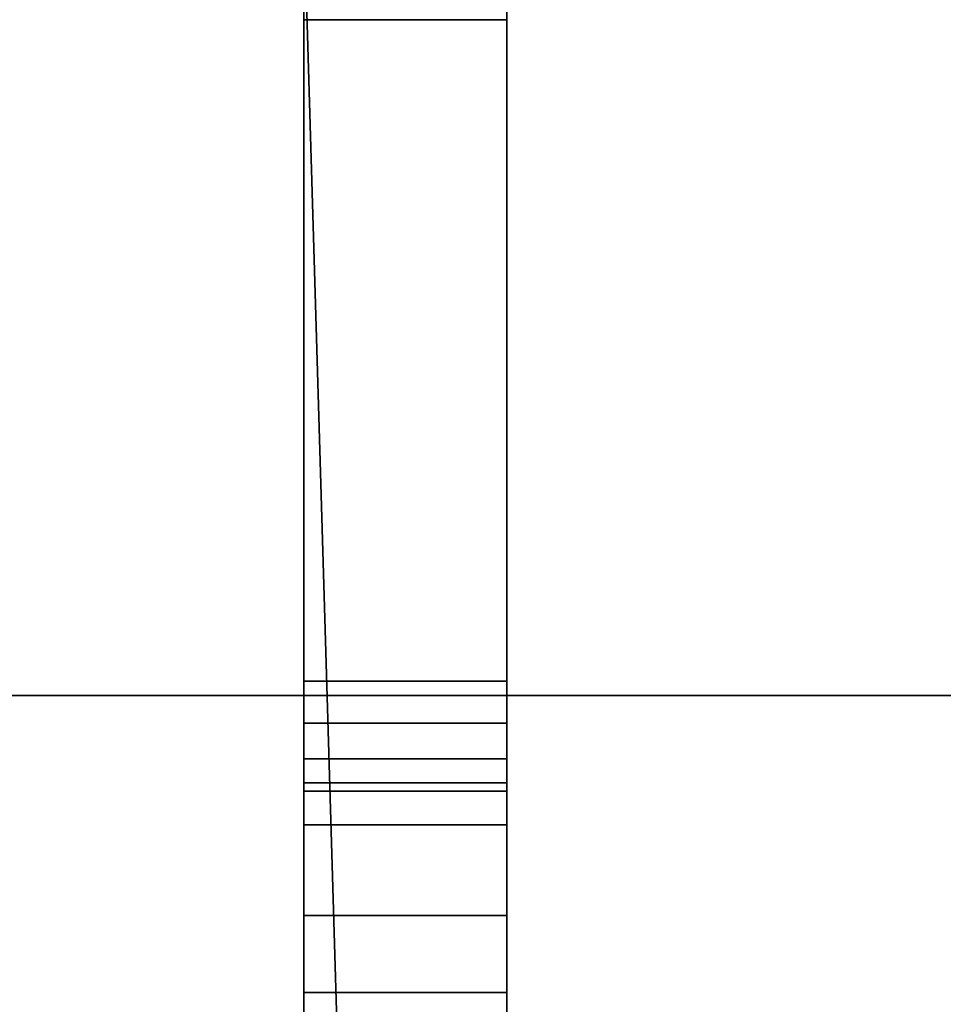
# Model space of a CAD drawing. Header units: millimetres. Extents: x -493 to 6693, y -115 to 145.
# Tile 627 of 656: x 1875 to 1889, y -20 to -5. Entities that reach past the tile are written whole.
import ezdxf

# ---------------------------------------------------------------- set-up
doc = ezdxf.new("R2010")
doc.units = ezdxf.units.MM
doc.layers.add('151', color=7, linetype='Continuous', true_color=0xffffff)

# ---------------------------------------------------------------- blocks, each defined once
blk = doc.blocks.new('UG_SURFACE_002')
at = {"layer": '151', "color": 252, "linetype": 'Continuous', "lineweight": 35}
for points in [[(2042.5, -15, 2200.25), (2042.5, 135, 2200.25), (957.5, 135, 2200.25), (957.5, -15, 2200.25)], [(1107.5, -15, 2050.25), (1107.5, 135, 2050.25), (1892.5, 135, 2050.25), (1892.5, -15, 2050.25)], [(2042.5, -15, 2200.25), (957.5, -15, 2200.25), (1107.5, -15, 2050.25), (1892.5, -15, 2050.25)]]:
    blk.add_3dface(points, dxfattribs=at)
blk = doc.blocks.new('UG_SURFACE_021')
at = {"layer": '151', "color": 252, "linetype": 'Continuous', "lineweight": 35}
for points in [[(1879.5, -16.913, 1758.25), (1882.5, -16.913, 1758.25), (1882.5, -0.913, 1758.25), (1879.5, -0.913, 1758.25)], [(1879.5, -0.913, 1765.25), (1882.5, -0.913, 1765.25), (1882.5, -16.913, 1765.25), (1879.5, -16.913, 1765.25)], [(1879.5, -14.789, 1771.4), (1879.5, -5.013, 1771.4), (1879.5, -0.913, 1765.25), (1879.5, -16.913, 1765.25)], [(1879.5, -16.913, 1758.25), (1879.5, -0.913, 1758.25), (1879.5, -4.401, 1751.978), (1879.5, -5.013, 1752.1)], [(1882.5, -14.789, 1752.1), (1882.5, -5.013, 1752.1), (1882.5, -0.913, 1758.25), (1882.5, -16.913, 1758.25)], [(1882.5, -16.913, 1765.25), (1882.5, -0.913, 1765.25), (1882.5, -4.401, 1771.522), (1882.5, -5.013, 1771.4)], [(1879.5, -3.413, 1744.5), (1882.5, -3.413, 1744.5), (1882.5, -27.565, 1744.5), (1880.216, -27.454, 1744.5)], [(1880.216, -27.454, 1744.5), (1879.5, -27.565, 1744.5), (1879.5, -3.413, 1744.5)], [(1879.5, -3.413, 1779), (1879.5, -27.565, 1779), (1880.216, -27.454, 1779)], [(1880.216, -27.454, 1779), (1882.5, -27.565, 1779), (1882.5, -3.413, 1779), (1879.5, -3.413, 1779)], [(1879.5, -14.789, 1748.9), (1879.5, -5.013, 1748.9), (1879.5, -3.413, 1744.5), (1879.5, -27.565, 1744.5)], [(1879.5, -27.565, 1779), (1879.5, -3.413, 1779), (1879.5, -5.013, 1774.6), (1879.5, -14.789, 1774.6)], [(1882.5, -14.789, 1774.6), (1882.5, -5.013, 1774.6), (1882.5, -3.413, 1779), (1882.5, -27.565, 1779)], [(1882.5, -27.565, 1744.5), (1882.5, -3.413, 1744.5), (1882.5, -5.013, 1748.9), (1882.5, -14.789, 1748.9)], [(1879.5, -5.013, 1752.1), (1879.5, -18.252, 1758.516), (1879.5, -16.913, 1758.25)], [(1879.5, -18.252, 1758.516), (1879.5, -5.013, 1752.1), (1879.5, -14.789, 1752.1)], [(1879.5, -5.013, 1774.6), (1882.5, -5.013, 1774.6), (1882.5, -14.789, 1774.6), (1879.5, -14.789, 1774.6)], [(1879.5, -5.013, 1752.1), (1882.5, -5.013, 1752.1), (1882.5, -14.789, 1752.1), (1879.5, -14.789, 1752.1)], [(1879.5, -14.789, 1748.9), (1882.5, -14.789, 1748.9), (1882.5, -5.013, 1748.9), (1879.5, -5.013, 1748.9)], [(1879.5, -14.789, 1771.4), (1882.5, -14.789, 1771.4), (1882.5, -5.013, 1771.4), (1879.5, -5.013, 1771.4)], [(1882.5, -5.013, 1771.4), (1882.5, -18.252, 1764.984), (1882.5, -16.913, 1765.25)], [(1882.5, -18.252, 1764.984), (1882.5, -5.013, 1771.4), (1882.5, -14.789, 1771.4)], [(1879.5, -16.913, 1765.25), (1879.5, -15.409, 1771.515), (1879.5, -14.789, 1771.4)], [(1879.5, -27.565, 1744.5), (1879.5, -15.409, 1749.015), (1879.5, -14.789, 1748.9)], [(1879.5, -14.789, 1752.1), (1879.5, -15.409, 1751.985), (1879.5, -19.388, 1759.275), (1879.5, -18.252, 1758.516)], [(1879.5, -14.789, 1774.6), (1879.5, -15.409, 1774.485), (1879.5, -27.565, 1779)], [(1879.5, -15.409, 1771.515), (1882.5, -15.409, 1771.515), (1882.5, -14.789, 1771.4), (1879.5, -14.789, 1771.4)], [(1879.5, -14.789, 1774.6), (1882.5, -14.789, 1774.6), (1882.5, -15.409, 1774.485), (1879.5, -15.409, 1774.485)], [(1879.5, -15.409, 1749.015), (1882.5, -15.409, 1749.015), (1882.5, -14.789, 1748.9), (1879.5, -14.789, 1748.9)], [(1879.5, -14.789, 1752.1), (1882.5, -14.789, 1752.1), (1882.5, -15.409, 1751.985), (1879.5, -15.409, 1751.985)], [(1882.5, -16.913, 1758.25), (1882.5, -15.409, 1751.985), (1882.5, -14.789, 1752.1)], [(1882.5, -27.565, 1779), (1882.5, -15.409, 1774.485), (1882.5, -14.789, 1774.6)], [(1882.5, -14.789, 1771.4), (1882.5, -15.409, 1771.515), (1882.5, -19.388, 1764.225), (1882.5, -18.252, 1764.984)], [(1882.5, -14.789, 1748.9), (1882.5, -15.409, 1749.015), (1882.5, -27.565, 1744.5)], [(1879.5, -15.936, 1771.86), (1879.5, -15.409, 1771.515), (1879.5, -16.913, 1765.25), (1879.5, -18.252, 1764.984)], [(1879.5, -20.147, 1760.411), (1879.5, -15.409, 1751.985), (1879.5, -15.936, 1751.64)], [(1879.5, -27.565, 1779), (1879.5, -15.409, 1774.485), (1879.5, -15.936, 1774.14)], [(1879.5, -15.409, 1751.985), (1879.5, -20.147, 1760.411), (1879.5, -19.388, 1759.275)], [(1879.5, -15.936, 1749.36), (1879.5, -15.409, 1749.015), (1879.5, -27.565, 1744.5)], [(1879.5, -15.936, 1771.86), (1882.5, -15.936, 1771.86), (1882.5, -15.409, 1771.515), (1879.5, -15.409, 1771.515)], [(1879.5, -15.409, 1774.485), (1882.5, -15.409, 1774.485), (1882.5, -15.936, 1774.14), (1879.5, -15.936, 1774.14)], [(1879.5, -15.936, 1749.36), (1882.5, -15.936, 1749.36), (1882.5, -15.409, 1749.015), (1879.5, -15.409, 1749.015)], [(1879.5, -15.409, 1751.985), (1882.5, -15.409, 1751.985), (1882.5, -15.936, 1751.64), (1879.5, -15.936, 1751.64)], [(1882.5, -20.147, 1763.089), (1882.5, -15.409, 1771.515), (1882.5, -15.936, 1771.86)], [(1882.5, -27.565, 1744.5), (1882.5, -15.409, 1749.015), (1882.5, -15.936, 1749.36)], [(1882.5, -16.913, 1758.25), (1882.5, -18.252, 1758.516), (1882.5, -15.409, 1751.985)], [(1882.5, -18.252, 1758.516), (1882.5, -19.388, 1759.275), (1882.5, -15.409, 1751.985)], [(1882.5, -15.936, 1751.64), (1882.5, -15.409, 1751.985), (1882.5, -19.388, 1759.275), (1882.5, -20.147, 1760.411)], [(1882.5, -15.936, 1774.14), (1882.5, -15.409, 1774.485), (1882.5, -27.565, 1779)], [(1882.5, -15.409, 1771.515), (1882.5, -20.147, 1763.089), (1882.5, -19.388, 1764.225)], [(1879.5, -15.936, 1771.86), (1879.5, -18.252, 1764.984), (1879.5, -19.388, 1764.225)], [(1879.5, -20.147, 1763.089), (1879.5, -16.289, 1772.382), (1879.5, -15.936, 1771.86)], [(1879.5, -15.936, 1751.64), (1879.5, -16.289, 1751.118), (1879.5, -20.147, 1760.411)], [(1879.5, -27.565, 1744.5), (1879.5, -16.289, 1749.882), (1879.5, -15.936, 1749.36)], [(1879.5, -15.936, 1774.14), (1879.5, -16.289, 1773.618), (1879.5, -27.565, 1779)], [(1879.5, -19.388, 1764.225), (1879.5, -20.147, 1763.089), (1879.5, -15.936, 1771.86)], [(1879.5, -16.289, 1772.382), (1882.5, -16.289, 1772.382), (1882.5, -15.936, 1771.86), (1879.5, -15.936, 1771.86)], [(1879.5, -15.936, 1774.14), (1882.5, -15.936, 1774.14), (1882.5, -16.289, 1773.618), (1879.5, -16.289, 1773.618)], [(1879.5, -16.289, 1749.882), (1882.5, -16.289, 1749.882), (1882.5, -15.936, 1749.36), (1879.5, -15.936, 1749.36)], [(1879.5, -15.936, 1751.64), (1882.5, -15.936, 1751.64), (1882.5, -16.289, 1751.118), (1879.5, -16.289, 1751.118)], [(1882.5, -20.147, 1760.411), (1882.5, -16.289, 1751.118), (1882.5, -15.936, 1751.64)], [(1882.5, -27.565, 1779), (1882.5, -16.289, 1773.618), (1882.5, -15.936, 1774.14)], [(1882.5, -15.936, 1771.86), (1882.5, -16.289, 1772.382), (1882.5, -20.147, 1763.089)], [(1882.5, -15.936, 1749.36), (1882.5, -16.289, 1749.882), (1882.5, -27.565, 1744.5)], [(1879.5, -27.565, 1779), (1879.5, -16.413, 1773), (1879.5, -16.289, 1772.382), (1879.5, -20.147, 1763.089)], [(1879.5, -20.147, 1760.411), (1879.5, -16.289, 1751.118), (1879.5, -16.413, 1750.5), (1879.5, -27.565, 1744.5)], [(1879.5, -27.565, 1744.5), (1879.5, -16.413, 1750.5), (1879.5, -16.289, 1749.882)], [(1879.5, -16.289, 1773.618), (1879.5, -16.413, 1773), (1879.5, -27.565, 1779)], [(1879.5, -16.413, 1773), (1882.5, -16.413, 1773), (1882.5, -16.289, 1772.382), (1879.5, -16.289, 1772.382)], [(1879.5, -16.289, 1773.618), (1882.5, -16.289, 1773.618), (1882.5, -16.413, 1773), (1879.5, -16.413, 1773)], [(1879.5, -16.413, 1750.5), (1882.5, -16.413, 1750.5), (1882.5, -16.289, 1749.882), (1879.5, -16.289, 1749.882)], [(1879.5, -16.289, 1751.118), (1882.5, -16.289, 1751.118), (1882.5, -16.413, 1750.5), (1879.5, -16.413, 1750.5)], [(1882.5, -27.565, 1744.5), (1882.5, -16.413, 1750.5), (1882.5, -16.289, 1751.118), (1882.5, -20.147, 1760.411)], [(1882.5, -20.147, 1763.089), (1882.5, -16.289, 1772.382), (1882.5, -16.413, 1773), (1882.5, -27.565, 1779)], [(1882.5, -27.565, 1779), (1882.5, -16.413, 1773), (1882.5, -16.289, 1773.618)], [(1882.5, -16.289, 1749.882), (1882.5, -16.413, 1750.5), (1882.5, -27.565, 1744.5)], [(1879.5, -18.252, 1758.516), (1882.5, -18.252, 1758.516), (1882.5, -16.913, 1758.25), (1879.5, -16.913, 1758.25)], [(1879.5, -16.913, 1765.25), (1882.5, -16.913, 1765.25), (1882.5, -18.252, 1764.984), (1879.5, -18.252, 1764.984)], [(1879.5, -19.388, 1759.275), (1882.5, -19.388, 1759.275), (1882.5, -18.252, 1758.516), (1879.5, -18.252, 1758.516)], [(1879.5, -18.252, 1764.984), (1882.5, -18.252, 1764.984), (1882.5, -19.388, 1764.225), (1879.5, -19.388, 1764.225)], [(1879.5, -20.147, 1760.411), (1882.5, -20.147, 1760.411), (1882.5, -19.388, 1759.275), (1879.5, -19.388, 1759.275)], [(1879.5, -19.388, 1764.225), (1882.5, -19.388, 1764.225), (1882.5, -20.147, 1763.089), (1879.5, -20.147, 1763.089)]]:
    blk.add_3dface(points, dxfattribs=at)
blk = doc.blocks.new('UG_SURFACE_024')
at = {"layer": '151', "color": 252, "linetype": 'Continuous', "lineweight": 35}
for points in [[(1879.5, -16.913, 323.25), (1882.5, -16.913, 323.25), (1882.5, -0.913, 323.25), (1879.5, -0.913, 323.25)], [(1879.5, -0.913, 330.25), (1882.5, -0.913, 330.25), (1882.5, -16.913, 330.25), (1879.5, -16.913, 330.25)], [(1879.5, -14.789, 336.4), (1879.5, -5.013, 336.4), (1879.5, -0.913, 330.25), (1879.5, -16.913, 330.25)], [(1879.5, -16.913, 323.25), (1879.5, -0.913, 323.25), (1879.5, -4.401, 316.978), (1879.5, -5.013, 317.1)], [(1882.5, -14.789, 317.1), (1882.5, -5.013, 317.1), (1882.5, -0.913, 323.25), (1882.5, -16.913, 323.25)], [(1882.5, -16.913, 330.25), (1882.5, -0.913, 330.25), (1882.5, -4.401, 336.522), (1882.5, -5.013, 336.4)], [(1879.5, -3.413, 309.5), (1882.5, -3.413, 309.5), (1882.5, -27.565, 309.5), (1880.216, -27.454, 309.5)], [(1880.216, -27.454, 309.5), (1879.5, -27.565, 309.5), (1879.5, -3.413, 309.5)], [(1879.5, -3.413, 344), (1879.5, -27.565, 344), (1880.216, -27.454, 344)], [(1880.216, -27.454, 344), (1882.5, -27.565, 344), (1882.5, -3.413, 344), (1879.5, -3.413, 344)], [(1879.5, -14.789, 313.9), (1879.5, -5.013, 313.9), (1879.5, -3.413, 309.5), (1879.5, -27.565, 309.5)], [(1879.5, -27.565, 344), (1879.5, -3.413, 344), (1879.5, -5.013, 339.6), (1879.5, -14.789, 339.6)], [(1882.5, -14.789, 339.6), (1882.5, -5.013, 339.6), (1882.5, -3.413, 344), (1882.5, -27.565, 344)], [(1882.5, -27.565, 309.5), (1882.5, -3.413, 309.5), (1882.5, -5.013, 313.9), (1882.5, -14.789, 313.9)], [(1879.5, -5.013, 317.1), (1879.5, -18.252, 323.516), (1879.5, -16.913, 323.25)], [(1879.5, -18.252, 323.516), (1879.5, -5.013, 317.1), (1879.5, -14.789, 317.1)], [(1879.5, -5.013, 339.6), (1882.5, -5.013, 339.6), (1882.5, -14.789, 339.6), (1879.5, -14.789, 339.6)], [(1879.5, -5.013, 317.1), (1882.5, -5.013, 317.1), (1882.5, -14.789, 317.1), (1879.5, -14.789, 317.1)], [(1879.5, -14.789, 313.9), (1882.5, -14.789, 313.9), (1882.5, -5.013, 313.9), (1879.5, -5.013, 313.9)], [(1879.5, -14.789, 336.4), (1882.5, -14.789, 336.4), (1882.5, -5.013, 336.4), (1879.5, -5.013, 336.4)], [(1882.5, -5.013, 336.4), (1882.5, -18.252, 329.984), (1882.5, -16.913, 330.25)], [(1882.5, -18.252, 329.984), (1882.5, -5.013, 336.4), (1882.5, -14.789, 336.4)], [(1879.5, -27.565, 309.5), (1879.5, -15.409, 314.015), (1879.5, -14.789, 313.9)], [(1879.5, -16.913, 330.25), (1879.5, -15.409, 336.515), (1879.5, -14.789, 336.4)], [(1879.5, -14.789, 317.1), (1879.5, -15.409, 316.985), (1879.5, -18.252, 323.516)], [(1879.5, -14.789, 339.6), (1879.5, -15.409, 339.485), (1879.5, -27.565, 344)], [(1879.5, -15.409, 336.515), (1882.5, -15.409, 336.515), (1882.5, -14.789, 336.4), (1879.5, -14.789, 336.4)], [(1879.5, -14.789, 339.6), (1882.5, -14.789, 339.6), (1882.5, -15.409, 339.485), (1879.5, -15.409, 339.485)], [(1879.5, -15.409, 314.015), (1882.5, -15.409, 314.015), (1882.5, -14.789, 313.9), (1879.5, -14.789, 313.9)], [(1879.5, -14.789, 317.1), (1882.5, -14.789, 317.1), (1882.5, -15.409, 316.985), (1879.5, -15.409, 316.985)], [(1882.5, -16.913, 323.25), (1882.5, -15.409, 316.985), (1882.5, -14.789, 317.1)], [(1882.5, -27.565, 344), (1882.5, -15.409, 339.485), (1882.5, -14.789, 339.6)], [(1882.5, -14.789, 313.9), (1882.5, -15.409, 314.015), (1882.5, -27.565, 309.5)], [(1882.5, -14.789, 336.4), (1882.5, -15.409, 336.515), (1882.5, -18.252, 329.984)], [(1879.5, -16.913, 330.25), (1879.5, -18.252, 329.984), (1879.5, -15.409, 336.515)], [(1879.5, -19.388, 324.275), (1879.5, -18.252, 323.516), (1879.5, -15.409, 316.985), (1879.5, -15.936, 316.64)], [(1879.5, -15.936, 336.86), (1879.5, -15.409, 336.515), (1879.5, -18.252, 329.984), (1879.5, -19.388, 329.225)], [(1879.5, -27.565, 309.5), (1879.5, -15.936, 314.36), (1879.5, -15.409, 314.015)], [(1879.5, -15.409, 339.485), (1879.5, -15.936, 339.14), (1879.5, -27.565, 344)], [(1879.5, -15.936, 336.86), (1882.5, -15.936, 336.86), (1882.5, -15.409, 336.515), (1879.5, -15.409, 336.515)], [(1879.5, -15.409, 339.485), (1882.5, -15.409, 339.485), (1882.5, -15.936, 339.14), (1879.5, -15.936, 339.14)], [(1879.5, -15.936, 314.36), (1882.5, -15.936, 314.36), (1882.5, -15.409, 314.015), (1879.5, -15.409, 314.015)], [(1879.5, -15.409, 316.985), (1882.5, -15.409, 316.985), (1882.5, -15.936, 316.64), (1879.5, -15.936, 316.64)], [(1882.5, -16.913, 323.25), (1882.5, -18.252, 323.516), (1882.5, -15.409, 316.985)], [(1882.5, -15.936, 316.64), (1882.5, -15.409, 316.985), (1882.5, -18.252, 323.516), (1882.5, -19.388, 324.275)], [(1882.5, -27.565, 344), (1882.5, -15.936, 339.14), (1882.5, -15.409, 339.485)], [(1882.5, -15.409, 314.015), (1882.5, -15.936, 314.36), (1882.5, -27.565, 309.5)], [(1882.5, -19.388, 329.225), (1882.5, -18.252, 329.984), (1882.5, -15.409, 336.515), (1882.5, -15.936, 336.86)], [(1879.5, -20.147, 325.411), (1879.5, -15.936, 316.64), (1879.5, -16.289, 316.118)], [(1879.5, -27.565, 344), (1879.5, -15.936, 339.14), (1879.5, -16.289, 338.618)], [(1879.5, -15.936, 316.64), (1879.5, -20.147, 325.411), (1879.5, -19.388, 324.275)], [(1879.5, -16.289, 337.382), (1879.5, -15.936, 336.86), (1879.5, -20.147, 328.089)], [(1879.5, -19.388, 329.225), (1879.5, -20.147, 328.089), (1879.5, -15.936, 336.86)], [(1879.5, -16.289, 314.882), (1879.5, -15.936, 314.36), (1879.5, -27.565, 309.5)], [(1879.5, -16.289, 337.382), (1882.5, -16.289, 337.382), (1882.5, -15.936, 336.86), (1879.5, -15.936, 336.86)], [(1879.5, -15.936, 339.14), (1882.5, -15.936, 339.14), (1882.5, -16.289, 338.618), (1879.5, -16.289, 338.618)], [(1879.5, -16.289, 314.882), (1882.5, -16.289, 314.882), (1882.5, -15.936, 314.36), (1879.5, -15.936, 314.36)], [(1879.5, -15.936, 316.64), (1882.5, -15.936, 316.64), (1882.5, -16.289, 316.118), (1879.5, -16.289, 316.118)], [(1882.5, -20.147, 328.089), (1882.5, -15.936, 336.86), (1882.5, -16.289, 337.382)], [(1882.5, -27.565, 309.5), (1882.5, -15.936, 314.36), (1882.5, -16.289, 314.882)], [(1882.5, -19.388, 324.275), (1882.5, -20.147, 325.411), (1882.5, -15.936, 316.64)], [(1882.5, -16.289, 316.118), (1882.5, -15.936, 316.64), (1882.5, -20.147, 325.411)], [(1882.5, -16.289, 338.618), (1882.5, -15.936, 339.14), (1882.5, -27.565, 344)], [(1882.5, -15.936, 336.86), (1882.5, -20.147, 328.089), (1882.5, -19.388, 329.225)], [(1879.5, -27.565, 344), (1879.5, -16.413, 338), (1879.5, -16.289, 337.382), (1879.5, -20.147, 328.089)], [(1879.5, -20.147, 325.411), (1879.5, -16.289, 316.118), (1879.5, -16.413, 315.5), (1879.5, -27.565, 309.5)], [(1879.5, -27.565, 309.5), (1879.5, -16.413, 315.5), (1879.5, -16.289, 314.882)], [(1879.5, -16.289, 338.618), (1879.5, -16.413, 338), (1879.5, -27.565, 344)], [(1879.5, -16.413, 338), (1882.5, -16.413, 338), (1882.5, -16.289, 337.382), (1879.5, -16.289, 337.382)], [(1879.5, -16.289, 338.618), (1882.5, -16.289, 338.618), (1882.5, -16.413, 338), (1879.5, -16.413, 338)], [(1879.5, -16.413, 315.5), (1882.5, -16.413, 315.5), (1882.5, -16.289, 314.882), (1879.5, -16.289, 314.882)], [(1879.5, -16.289, 316.118), (1882.5, -16.289, 316.118), (1882.5, -16.413, 315.5), (1879.5, -16.413, 315.5)], [(1882.5, -27.565, 309.5), (1882.5, -16.413, 315.5), (1882.5, -16.289, 316.118), (1882.5, -20.147, 325.411)], [(1882.5, -20.147, 328.089), (1882.5, -16.289, 337.382), (1882.5, -16.413, 338), (1882.5, -27.565, 344)], [(1882.5, -27.565, 344), (1882.5, -16.413, 338), (1882.5, -16.289, 338.618)], [(1882.5, -16.289, 314.882), (1882.5, -16.413, 315.5), (1882.5, -27.565, 309.5)], [(1879.5, -18.252, 323.516), (1882.5, -18.252, 323.516), (1882.5, -16.913, 323.25), (1879.5, -16.913, 323.25)], [(1879.5, -16.913, 330.25), (1882.5, -16.913, 330.25), (1882.5, -18.252, 329.984), (1879.5, -18.252, 329.984)], [(1879.5, -19.388, 324.275), (1882.5, -19.388, 324.275), (1882.5, -18.252, 323.516), (1879.5, -18.252, 323.516)], [(1879.5, -18.252, 329.984), (1882.5, -18.252, 329.984), (1882.5, -19.388, 329.225), (1879.5, -19.388, 329.225)], [(1879.5, -20.147, 325.411), (1882.5, -20.147, 325.411), (1882.5, -19.388, 324.275), (1879.5, -19.388, 324.275)], [(1879.5, -19.388, 329.225), (1882.5, -19.388, 329.225), (1882.5, -20.147, 328.089), (1879.5, -20.147, 328.089)]]:
    blk.add_3dface(points, dxfattribs=at)
blk = doc.blocks.new('UG_SURFACE_029')
at = {"layer": '151', "color": 252, "linetype": 'Continuous', "lineweight": 35}
for points in [[(1879.5, -16.913, 1508.25), (1882.5, -16.913, 1508.25), (1882.5, -0.913, 1508.25), (1879.5, -0.913, 1508.25)], [(1879.5, -0.913, 1515.25), (1882.5, -0.913, 1515.25), (1882.5, -16.913, 1515.25), (1879.5, -16.913, 1515.25)], [(1879.5, -14.789, 1521.4), (1879.5, -5.013, 1521.4), (1879.5, -0.913, 1515.25), (1879.5, -16.913, 1515.25)], [(1879.5, -16.913, 1508.25), (1879.5, -0.913, 1508.25), (1879.5, -4.401, 1501.978), (1879.5, -5.013, 1502.1)], [(1882.5, -14.789, 1502.1), (1882.5, -5.013, 1502.1), (1882.5, -0.913, 1508.25), (1882.5, -16.913, 1508.25)], [(1882.5, -16.913, 1515.25), (1882.5, -0.913, 1515.25), (1882.5, -4.401, 1521.522), (1882.5, -5.013, 1521.4)], [(1879.5, -3.413, 1494.5), (1882.5, -3.413, 1494.5), (1882.5, -27.565, 1494.5), (1880.216, -27.454, 1494.5)], [(1880.216, -27.454, 1494.5), (1879.5, -27.565, 1494.5), (1879.5, -3.413, 1494.5)], [(1879.5, -3.413, 1529), (1879.5, -27.565, 1529), (1880.216, -27.454, 1529)], [(1880.216, -27.454, 1529), (1882.5, -27.565, 1529), (1882.5, -3.413, 1529), (1879.5, -3.413, 1529)], [(1879.5, -14.789, 1498.9), (1879.5, -5.013, 1498.9), (1879.5, -3.413, 1494.5), (1879.5, -27.565, 1494.5)], [(1879.5, -27.565, 1529), (1879.5, -3.413, 1529), (1879.5, -5.013, 1524.6), (1879.5, -14.789, 1524.6)], [(1882.5, -14.789, 1524.6), (1882.5, -5.013, 1524.6), (1882.5, -3.413, 1529), (1882.5, -27.565, 1529)], [(1882.5, -27.565, 1494.5), (1882.5, -3.413, 1494.5), (1882.5, -5.013, 1498.9), (1882.5, -14.789, 1498.9)], [(1879.5, -5.013, 1502.1), (1879.5, -18.252, 1508.516), (1879.5, -16.913, 1508.25)], [(1879.5, -18.252, 1508.516), (1879.5, -5.013, 1502.1), (1879.5, -14.789, 1502.1)], [(1879.5, -5.013, 1524.6), (1882.5, -5.013, 1524.6), (1882.5, -14.789, 1524.6), (1879.5, -14.789, 1524.6)], [(1879.5, -5.013, 1502.1), (1882.5, -5.013, 1502.1), (1882.5, -14.789, 1502.1), (1879.5, -14.789, 1502.1)], [(1879.5, -14.789, 1498.9), (1882.5, -14.789, 1498.9), (1882.5, -5.013, 1498.9), (1879.5, -5.013, 1498.9)], [(1879.5, -14.789, 1521.4), (1882.5, -14.789, 1521.4), (1882.5, -5.013, 1521.4), (1879.5, -5.013, 1521.4)], [(1882.5, -5.013, 1521.4), (1882.5, -18.252, 1514.984), (1882.5, -16.913, 1515.25)], [(1882.5, -18.252, 1514.984), (1882.5, -5.013, 1521.4), (1882.5, -14.789, 1521.4)], [(1879.5, -16.913, 1515.25), (1879.5, -15.409, 1521.515), (1879.5, -14.789, 1521.4)], [(1879.5, -27.565, 1494.5), (1879.5, -15.409, 1499.015), (1879.5, -14.789, 1498.9)], [(1879.5, -14.789, 1502.1), (1879.5, -15.409, 1501.985), (1879.5, -19.388, 1509.275), (1879.5, -18.252, 1508.516)], [(1879.5, -14.789, 1524.6), (1879.5, -15.409, 1524.485), (1879.5, -27.565, 1529)], [(1879.5, -15.409, 1521.515), (1882.5, -15.409, 1521.515), (1882.5, -14.789, 1521.4), (1879.5, -14.789, 1521.4)], [(1879.5, -14.789, 1524.6), (1882.5, -14.789, 1524.6), (1882.5, -15.409, 1524.485), (1879.5, -15.409, 1524.485)], [(1879.5, -15.409, 1499.015), (1882.5, -15.409, 1499.015), (1882.5, -14.789, 1498.9), (1879.5, -14.789, 1498.9)], [(1879.5, -14.789, 1502.1), (1882.5, -14.789, 1502.1), (1882.5, -15.409, 1501.985), (1879.5, -15.409, 1501.985)], [(1882.5, -16.913, 1508.25), (1882.5, -15.409, 1501.985), (1882.5, -14.789, 1502.1)], [(1882.5, -27.565, 1529), (1882.5, -15.409, 1524.485), (1882.5, -14.789, 1524.6)], [(1882.5, -14.789, 1521.4), (1882.5, -15.409, 1521.515), (1882.5, -19.388, 1514.225), (1882.5, -18.252, 1514.984)], [(1882.5, -14.789, 1498.9), (1882.5, -15.409, 1499.015), (1882.5, -27.565, 1494.5)], [(1879.5, -15.936, 1521.86), (1879.5, -15.409, 1521.515), (1879.5, -16.913, 1515.25), (1879.5, -18.252, 1514.984)], [(1879.5, -20.147, 1510.411), (1879.5, -15.409, 1501.985), (1879.5, -15.936, 1501.64)], [(1879.5, -27.565, 1529), (1879.5, -15.409, 1524.485), (1879.5, -15.936, 1524.14)], [(1879.5, -15.409, 1501.985), (1879.5, -20.147, 1510.411), (1879.5, -19.388, 1509.275)], [(1879.5, -15.936, 1499.36), (1879.5, -15.409, 1499.015), (1879.5, -27.565, 1494.5)], [(1879.5, -15.936, 1521.86), (1882.5, -15.936, 1521.86), (1882.5, -15.409, 1521.515), (1879.5, -15.409, 1521.515)], [(1879.5, -15.409, 1524.485), (1882.5, -15.409, 1524.485), (1882.5, -15.936, 1524.14), (1879.5, -15.936, 1524.14)], [(1879.5, -15.936, 1499.36), (1882.5, -15.936, 1499.36), (1882.5, -15.409, 1499.015), (1879.5, -15.409, 1499.015)], [(1879.5, -15.409, 1501.985), (1882.5, -15.409, 1501.985), (1882.5, -15.936, 1501.64), (1879.5, -15.936, 1501.64)], [(1882.5, -20.147, 1513.089), (1882.5, -15.409, 1521.515), (1882.5, -15.936, 1521.86)], [(1882.5, -27.565, 1494.5), (1882.5, -15.409, 1499.015), (1882.5, -15.936, 1499.36)], [(1882.5, -16.913, 1508.25), (1882.5, -18.252, 1508.516), (1882.5, -15.409, 1501.985)], [(1882.5, -18.252, 1508.516), (1882.5, -19.388, 1509.275), (1882.5, -15.409, 1501.985)], [(1882.5, -15.936, 1501.64), (1882.5, -15.409, 1501.985), (1882.5, -19.388, 1509.275), (1882.5, -20.147, 1510.411)], [(1882.5, -15.936, 1524.14), (1882.5, -15.409, 1524.485), (1882.5, -27.565, 1529)], [(1882.5, -15.409, 1521.515), (1882.5, -20.147, 1513.089), (1882.5, -19.388, 1514.225)], [(1879.5, -15.936, 1521.86), (1879.5, -18.252, 1514.984), (1879.5, -19.388, 1514.225)], [(1879.5, -20.147, 1513.089), (1879.5, -16.289, 1522.382), (1879.5, -15.936, 1521.86)], [(1879.5, -15.936, 1501.64), (1879.5, -16.289, 1501.118), (1879.5, -20.147, 1510.411)], [(1879.5, -27.565, 1494.5), (1879.5, -16.289, 1499.882), (1879.5, -15.936, 1499.36)], [(1879.5, -15.936, 1524.14), (1879.5, -16.289, 1523.618), (1879.5, -27.565, 1529)], [(1879.5, -19.388, 1514.225), (1879.5, -20.147, 1513.089), (1879.5, -15.936, 1521.86)], [(1879.5, -16.289, 1522.382), (1882.5, -16.289, 1522.382), (1882.5, -15.936, 1521.86), (1879.5, -15.936, 1521.86)], [(1879.5, -15.936, 1524.14), (1882.5, -15.936, 1524.14), (1882.5, -16.289, 1523.618), (1879.5, -16.289, 1523.618)], [(1879.5, -16.289, 1499.882), (1882.5, -16.289, 1499.882), (1882.5, -15.936, 1499.36), (1879.5, -15.936, 1499.36)], [(1879.5, -15.936, 1501.64), (1882.5, -15.936, 1501.64), (1882.5, -16.289, 1501.118), (1879.5, -16.289, 1501.118)], [(1882.5, -20.147, 1510.411), (1882.5, -16.289, 1501.118), (1882.5, -15.936, 1501.64)], [(1882.5, -27.565, 1529), (1882.5, -16.289, 1523.618), (1882.5, -15.936, 1524.14)], [(1882.5, -15.936, 1521.86), (1882.5, -16.289, 1522.382), (1882.5, -20.147, 1513.089)], [(1882.5, -15.936, 1499.36), (1882.5, -16.289, 1499.882), (1882.5, -27.565, 1494.5)], [(1879.5, -27.565, 1529), (1879.5, -16.413, 1523), (1879.5, -16.289, 1522.382), (1879.5, -20.147, 1513.089)], [(1879.5, -20.147, 1510.411), (1879.5, -16.289, 1501.118), (1879.5, -16.413, 1500.5), (1879.5, -27.565, 1494.5)], [(1879.5, -27.565, 1494.5), (1879.5, -16.413, 1500.5), (1879.5, -16.289, 1499.882)], [(1879.5, -16.289, 1523.618), (1879.5, -16.413, 1523), (1879.5, -27.565, 1529)], [(1879.5, -16.413, 1523), (1882.5, -16.413, 1523), (1882.5, -16.289, 1522.382), (1879.5, -16.289, 1522.382)], [(1879.5, -16.289, 1523.618), (1882.5, -16.289, 1523.618), (1882.5, -16.413, 1523), (1879.5, -16.413, 1523)], [(1879.5, -16.413, 1500.5), (1882.5, -16.413, 1500.5), (1882.5, -16.289, 1499.882), (1879.5, -16.289, 1499.882)], [(1879.5, -16.289, 1501.118), (1882.5, -16.289, 1501.118), (1882.5, -16.413, 1500.5), (1879.5, -16.413, 1500.5)], [(1882.5, -27.565, 1494.5), (1882.5, -16.413, 1500.5), (1882.5, -16.289, 1501.118), (1882.5, -20.147, 1510.411)], [(1882.5, -20.147, 1513.089), (1882.5, -16.289, 1522.382), (1882.5, -16.413, 1523), (1882.5, -27.565, 1529)], [(1882.5, -27.565, 1529), (1882.5, -16.413, 1523), (1882.5, -16.289, 1523.618)], [(1882.5, -16.289, 1499.882), (1882.5, -16.413, 1500.5), (1882.5, -27.565, 1494.5)], [(1879.5, -18.252, 1508.516), (1882.5, -18.252, 1508.516), (1882.5, -16.913, 1508.25), (1879.5, -16.913, 1508.25)], [(1879.5, -16.913, 1515.25), (1882.5, -16.913, 1515.25), (1882.5, -18.252, 1514.984), (1879.5, -18.252, 1514.984)], [(1879.5, -19.388, 1509.275), (1882.5, -19.388, 1509.275), (1882.5, -18.252, 1508.516), (1879.5, -18.252, 1508.516)], [(1879.5, -18.252, 1514.984), (1882.5, -18.252, 1514.984), (1882.5, -19.388, 1514.225), (1879.5, -19.388, 1514.225)], [(1879.5, -20.147, 1510.411), (1882.5, -20.147, 1510.411), (1882.5, -19.388, 1509.275), (1879.5, -19.388, 1509.275)], [(1879.5, -19.388, 1514.225), (1882.5, -19.388, 1514.225), (1882.5, -20.147, 1513.089), (1879.5, -20.147, 1513.089)]]:
    blk.add_3dface(points, dxfattribs=at)
blk = doc.blocks.new('UG_SURFACE_118')
at = {"layer": '151', "color": 252, "linetype": 'Continuous', "lineweight": 35}
for points in [[(1097, -15, 2060.25), (1903, -15, 2060.25), (1901.5, -15, 2058.75), (1098.5, -15, 2058.75)], [(1097, -15, 2060.25), (1097, -21.92, 2060.25), (1903, -21.92, 2060.25), (1903, -15, 2060.25)], [(1098.5, -15, 2058.75), (1901.5, -15, 2058.75), (1901.5, -21.92, 2058.75), (1098.5, -21.92, 2058.75)]]:
    blk.add_3dface(points, dxfattribs=at)

msp = doc.modelspace()

# ---------------------------------------------------------------- linework, layer by layer
at = {"layer": '151', "color": 253, "linetype": 'Continuous', "lineweight": -3}
for p, q in [((1879.5, -0.913, 1758.25), (1879.5, -16.913, 1758.25)), ((1879.5, -16.913, 1765.25), (1879.5, -0.913, 1765.25)), ((1879.5, -16.913, 330.25), (1879.5, -0.913, 330.25)), ((1879.5, -0.913, 323.25), (1879.5, -16.913, 323.25)), ((1879.5, -16.913, 1515.25), (1879.5, -0.913, 1515.25)), ((1879.5, -0.913, 1508.25), (1879.5, -16.913, 1508.25)), ((1882.5, -0.913, 1758.25), (1882.5, -16.913, 1758.25)), ((1882.5, -16.913, 1765.25), (1882.5, -0.913, 1765.25)), ((1882.5, -0.913, 323.25), (1882.5, -16.913, 323.25)), ((1882.5, -16.913, 330.25), (1882.5, -0.913, 330.25)), ((1882.5, -0.913, 1508.25), (1882.5, -16.913, 1508.25)), ((1882.5, -16.913, 1515.25), (1882.5, -0.913, 1515.25)), ((1879.5, -27.565, 1744.5), (1879.5, -3.413, 1744.5)), ((1879.5, -3.413, 1779), (1879.5, -27.565, 1779)), ((1879.5, -27.565, 309.5), (1879.5, -3.413, 309.5)), ((1879.5, -3.413, 344), (1879.5, -27.565, 344)), ((1879.5, -27.565, 1494.5), (1879.5, -3.413, 1494.5)), ((1879.5, -3.413, 1529), (1879.5, -27.565, 1529)), ((1882.5, -27.565, 1744.5), (1882.5, -3.413, 1744.5)), ((1882.5, -3.413, 1779), (1882.5, -27.565, 1779)), ((1882.5, -27.565, 309.5), (1882.5, -3.413, 309.5)), ((1882.5, -3.413, 344), (1882.5, -27.565, 344)), ((1882.5, -3.413, 1529), (1882.5, -27.565, 1529)), ((1882.5, -27.565, 1494.5), (1882.5, -3.413, 1494.5)), ((1882.5, -5.013, 1752.1), (1879.5, -5.013, 1752.1)), ((1882.5, -5.013, 1748.9), (1879.5, -5.013, 1748.9)), ((1879.5, -14.789, 1774.6), (1879.5, -5.013, 1774.6)), ((1879.5, -5.013, 1748.9), (1879.5, -14.789, 1748.9)), ((1879.5, -14.789, 1752.1), (1879.5, -5.013, 1752.1)), ((1879.5, -5.013, 1771.4), (1879.5, -14.789, 1771.4)), ((1879.5, -5.013, 313.9), (1879.5, -14.789, 313.9)), ((1879.5, -14.789, 317.1), (1879.5, -5.013, 317.1)), ((1879.5, -5.013, 336.4), (1879.5, -14.789, 336.4)), ((1882.5, -5.013, 317.1), (1879.5, -5.013, 317.1)), ((1879.5, -14.789, 339.6), (1879.5, -5.013, 339.6)), ((1882.5, -5.013, 313.9), (1879.5, -5.013, 313.9)), ((1879.5, -5.013, 1498.9), (1879.5, -14.789, 1498.9)), ((1879.5, -14.789, 1524.6), (1879.5, -5.013, 1524.6)), ((1879.5, -14.789, 1502.1), (1879.5, -5.013, 1502.1)), ((1879.5, -5.013, 1521.4), (1879.5, -14.789, 1521.4)), ((1882.5, -5.013, 1502.1), (1879.5, -5.013, 1502.1)), ((1882.5, -5.013, 1498.9), (1879.5, -5.013, 1498.9)), ((1882.5, -14.789, 1774.6), (1882.5, -5.013, 1774.6)), ((1882.5, -5.013, 1748.9), (1882.5, -14.789, 1748.9)), ((1882.5, -5.013, 1771.4), (1882.5, -14.789, 1771.4)), ((1882.5, -14.789, 1752.1), (1882.5, -5.013, 1752.1)), ((1882.5, -5.013, 313.9), (1882.5, -14.789, 313.9)), ((1882.5, -5.013, 336.4), (1882.5, -14.789, 336.4)), ((1882.5, -14.789, 317.1), (1882.5, -5.013, 317.1)), ((1882.5, -14.789, 339.6), (1882.5, -5.013, 339.6)), ((1882.5, -5.013, 1498.9), (1882.5, -14.789, 1498.9)), ((1882.5, -14.789, 1502.1), (1882.5, -5.013, 1502.1)), ((1882.5, -14.789, 1524.6), (1882.5, -5.013, 1524.6)), ((1882.5, -5.013, 1521.4), (1882.5, -14.789, 1521.4)), ((1882.5, -14.789, 1748.9), (1879.5, -14.789, 1748.9)), ((1882.5, -14.789, 1774.6), (1879.5, -14.789, 1774.6)), ((1882.5, -14.789, 1771.4), (1879.5, -14.789, 1771.4)), ((1882.5, -14.789, 1752.1), (1879.5, -14.789, 1752.1)), ((1882.5, -14.789, 339.6), (1879.5, -14.789, 339.6)), ((1882.5, -14.789, 336.4), (1879.5, -14.789, 336.4)), ((1882.5, -14.789, 317.1), (1879.5, -14.789, 317.1)), ((1882.5, -14.789, 313.9), (1879.5, -14.789, 313.9)), ((1882.5, -14.789, 1521.4), (1879.5, -14.789, 1521.4)), ((1882.5, -14.789, 1498.9), (1879.5, -14.789, 1498.9)), ((1882.5, -14.789, 1502.1), (1879.5, -14.789, 1502.1)), ((1882.5, -14.789, 1524.6), (1879.5, -14.789, 1524.6)), ((957.5, -15, 2200.25), (2042.5, -15, 2200.25)), ((1903, -15, 2060.25), (1097, -15, 2060.25)), ((1901.5, -15, 2058.75), (1098.5, -15, 2058.75)), ((1892.5, -15, 2050.25), (1107.5, -15, 2050.25)), ((1882.5, -16.913, 1758.25), (1879.5, -16.913, 1758.25)), ((1882.5, -16.913, 1765.25), (1879.5, -16.913, 1765.25)), ((1882.5, -16.913, 323.25), (1879.5, -16.913, 323.25)), ((1882.5, -16.913, 330.25), (1879.5, -16.913, 330.25)), ((1882.5, -16.913, 1515.25), (1879.5, -16.913, 1515.25)), ((1882.5, -16.913, 1508.25), (1879.5, -16.913, 1508.25))]:
    msp.add_line(p, q, dxfattribs=at)
at = {"layer": '151', "color": 253, "linetype": 'Continuous', "lineweight": -3, "extrusion": (-1, 0, 0)}
for centre, radius, start, end in [((5.013, 1750.5, -1879.5), 1.6, 90, 270), ((5.013, 315.5, -1879.5), 1.6, 90, 270), ((5.013, 1500.5, -1879.5), 1.6, 90, 270), ((5.013, 1750.5, -1882.5), 1.6, 90, 270), ((5.013, 315.5, -1882.5), 1.6, 90, 270), ((5.013, 1500.5, -1882.5), 1.6, 90, 270), ((14.813, 1773, -1879.5), 1.6, 269.136, 90.864), ((14.813, 1750.5, -1879.5), 1.6, 269.136, 90.864), ((14.813, 315.5, -1879.5), 1.6, 269.136, 90.864), ((14.813, 338, -1879.5), 1.6, 269.136, 90.864), ((14.813, 1500.5, -1879.5), 1.6, 269.136, 90.864), ((14.813, 1523, -1879.5), 1.6, 269.136, 90.864), ((14.813, 1773, -1882.5), 1.6, 269.136, 90.864), ((14.813, 1750.5, -1882.5), 1.6, 269.136, 90.864), ((14.813, 315.5, -1882.5), 1.6, 269.136, 90.864), ((14.813, 338, -1882.5), 1.6, 269.136, 90.864), ((14.813, 1500.5, -1882.5), 1.6, 269.136, 90.864), ((14.813, 1523, -1882.5), 1.6, 269.136, 90.864), ((16.913, 1761.75, -1879.5), 3.5, 270, 90), ((16.913, 326.75, -1879.5), 3.5, 270, 90), ((16.913, 1511.75, -1879.5), 3.5, 270, 90), ((16.913, 1761.75, -1882.5), 3.5, 270, 90), ((16.913, 326.75, -1882.5), 3.5, 270, 90), ((16.913, 1511.75, -1882.5), 3.5, 270, 90)]:
    msp.add_arc(centre, radius, start, end, dxfattribs=at)

# ---------------------------------------------------------------- block references
at = {"layer": '151', "color": 253, "linetype": 'Continuous', "lineweight": -3}
for name in ['UG_SURFACE_118', 'UG_SURFACE_002', 'UG_SURFACE_021', 'UG_SURFACE_024', 'UG_SURFACE_029']:
    msp.add_blockref(name, (0, 0), dxfattribs=at)

doc.saveas('drawing.dxf')
